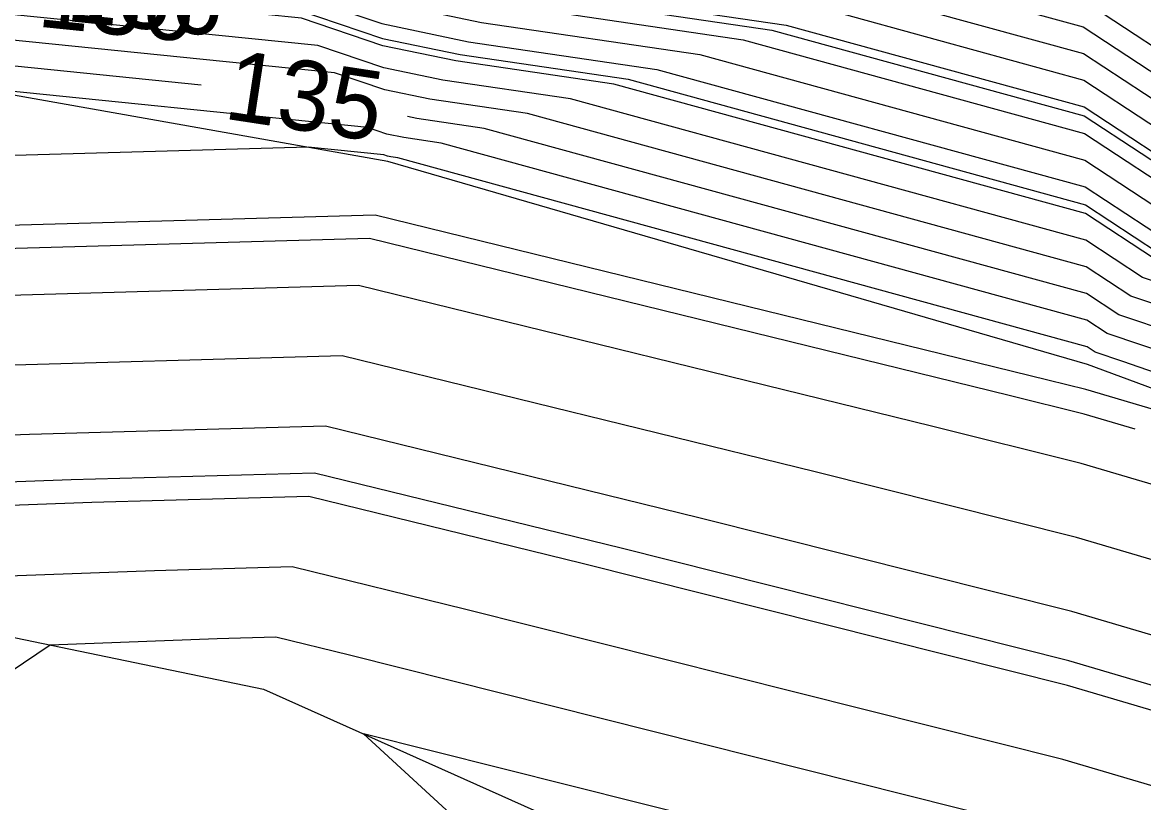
# Model space of a CAD drawing. Extents: x 2354170 to 2357230, y 866100 to 868290.
# Drawn here: x 2356119.68 to 2356151.75, y 866914.88 to 866937.19 of the extents above; entities that cross this region are included whole.
import ezdxf

# ---------------------------------------------------------------- set-up
doc = ezdxf.new("R2010")
doc.units = 0
for name, color, linetype in [('Default', 7, 'Continuous'), ('DTM Contours Major', 7, 'Continuous'), ('DTM Contours Major Text', 7, 'Continuous'), ('DTM Contours Minor', 7, 'Continuous'), ('DTM Contours Minor Text', 7, 'Continuous'), ('PH Exist DTM Breakline', 7, 'Continuous')]:
    doc.layers.add(name, color=color, linetype=linetype)

msp = doc.modelspace()

# ---------------------------------------------------------------- linework, layer by layer
at = {"layer": 'Default'}
for points in [[(2356115.432, 866944.426), (2356123.879, 866943.567), (2356129.77, 866941.58), (2356135.037, 866940.485), (2356146.462, 866938.805), (2356150.012, 866937.831), (2356154.776, 866934.699), (2356171.111, 866929.235), (2356178.124, 866926.803), (2356194.592, 866919.759), (2356199.3, 866917.633), (2356201.691, 866916.697), (2356219.091, 866909.354)], [(2356102.953, 866941.95), (2356109.63, 866943.213), (2356114.879, 866943.748), (2356124.351, 866942.785), (2356129.797, 866940.948), (2356134.667, 866939.936), (2356145.228, 866938.383), (2356150.021, 866937.068), (2356154.437, 866934.165), (2356169.576, 866929.101), (2356177.802, 866926.248), (2356193.132, 866919.691), (2356198.065, 866917.463)], [(2356114.327, 866943.071), (2356124.824, 866942.003), (2356129.825, 866940.317), (2356134.296, 866939.387), (2356143.994, 866937.961), (2356150.03, 866936.304), (2356154.097, 866933.631), (2356168.041, 866928.967), (2356177.48, 866925.694), (2356191.672, 866919.623), (2356198.928, 866916.347), (2356202.614, 866914.903), (2356217.876, 866908.462)], [(2356113.774, 866942.393), (2356125.296, 866941.221), (2356129.852, 866939.685), (2356133.926, 866938.838), (2356142.76, 866937.539), (2356150.04, 866935.541), (2356153.758, 866933.097), (2356166.506, 866928.833), (2356177.158, 866925.139), (2356190.212, 866919.556), (2356198.743, 866915.703), (2356203.076, 866914.006), (2356217.269, 866908.017)], [(2356105.784, 866940.63), (2356109.532, 866941.339), (2356113.222, 866941.715), (2356125.769, 866940.439), (2356129.88, 866939.053), (2356133.555, 866938.289), (2356141.526, 866937.117), (2356150.049, 866934.778), (2356153.418, 866932.563), (2356164.97, 866928.699), (2356176.836, 866924.584), (2356188.751, 866919.488), (2356198.557, 866915.06), (2356200.78, 866914.189)], [(2356112.67, 866941.038), (2356126.242, 866939.657), (2356129.907, 866938.421), (2356133.184, 866937.74), (2356140.292, 866936.694), (2356150.058, 866934.015), (2356153.079, 866932.029), (2356163.435, 866928.565), (2356176.514, 866924.03), (2356187.291, 866919.42), (2356198.371, 866914.416), (2356203.999, 866912.213), (2356216.054, 866907.125)], [(2356112.117, 866940.36), (2356126.714, 866938.875), (2356129.934, 866937.789), (2356132.814, 866937.191), (2356139.059, 866936.272), (2356150.068, 866933.252), (2356152.74, 866931.495), (2356161.9, 866928.431), (2356176.192, 866923.475), (2356185.831, 866919.352), (2356198.185, 866913.773), (2356204.461, 866911.316), (2356215.446, 866906.68)], [(2356111.565, 866939.682), (2356127.187, 866938.093), (2356129.962, 866937.158), (2356132.443, 866936.642), (2356137.825, 866935.85), (2356150.077, 866932.488), (2356152.4, 866930.961), (2356160.365, 866928.297), (2356175.87, 866922.92), (2356184.371, 866919.284), (2356198, 866913.13), (2356204.923, 866910.419), (2356214.839, 866906.234)], [(2356221.965, 866901.143), (2356213.623, 866905.343), (2356205.846, 866908.625), (2356197.628, 866911.843), (2356181.45, 866919.148), (2356175.226, 866921.811), (2356157.295, 866928.029), (2356151.721, 866929.893), (2356150.096, 866930.962), (2356135.357, 866935.006), (2356131.702, 866935.544), (2356130.017, 866935.894), (2356128.132, 866936.53), (2356110.46, 866938.327)], [(2356222.154, 866900.297), (2356213.016, 866904.897), (2356206.308, 866907.728), (2356197.443, 866911.199), (2356179.99, 866919.081), (2356174.904, 866921.256), (2356155.76, 866927.895), (2356151.382, 866929.359), (2356150.105, 866930.199), (2356134.123, 866934.584), (2356131.331, 866934.995), (2356130.044, 866935.262), (2356128.605, 866935.748), (2356109.907, 866937.649)], [(2356218.954, 866903.411), (2356214.231, 866905.788), (2356205.384, 866909.522), (2356197.814, 866912.486), (2356182.91, 866919.216), (2356175.548, 866922.366), (2356158.83, 866928.163), (2356152.061, 866930.427), (2356150.086, 866931.725), (2356136.591, 866935.428), (2356132.072, 866936.093), (2356129.989, 866936.526), (2356127.659, 866937.312), (2356125.394, 866937.542)], [(2356124.789, 866935.402), (2356109.355, 866936.972), (2356109.305, 866936.967), (2356108.192, 866936.756), (2356097.379, 866933.524), (2356095.993, 866933.664), (2356087.115, 866928.755), (2356085.102, 866928.104), (2356082.848, 866927.193), (2356078.384, 866923.262), (2356072.732, 866919.783), (2356067.959, 866916.853), (2356059.35, 866912.043), (2356056.329, 866910.05), (2356049.504, 866906.179), (2356046.235, 866903.897), (2356036.507, 866898.59), (2356035.361, 866897.873)], [(2356222.532, 866898.603), (2356211.801, 866904.006), (2356207.231, 866905.934), (2356197.071, 866909.913), (2356177.07, 866918.945), (2356174.26, 866920.147), (2356152.69, 866927.627), (2356150.703, 866928.291), (2356150.124, 866928.672), (2356131.655, 866933.74), (2356130.59, 866933.897), (2356130.099, 866933.999), (2356129.55, 866934.184), (2356118.109, 866935.348)], [(2356223.805, 866898.782), (2356222.343, 866899.45), (2356212.408, 866904.452), (2356206.769, 866906.831), (2356197.257, 866910.556), (2356178.53, 866919.013), (2356174.582, 866920.702), (2356154.225, 866927.761), (2356151.043, 866928.825), (2356150.114, 866929.435), (2356132.889, 866934.162), (2356130.961, 866934.446), (2356130.698, 866934.5)], [(2356222.721, 866897.757), (2356211.193, 866903.56), (2356207.693, 866905.038), (2356196.886, 866909.269), (2356175.609, 866918.877), (2356173.938, 866919.592), (2356151.154, 866927.493), (2356150.364, 866927.757), (2356150.133, 866927.909), (2356130.421, 866933.318), (2356130.219, 866933.348), (2356130.126, 866933.367), (2356130.022, 866933.402), (2356127.855, 866933.622), (2356112.712, 866933.197)], [(2356182.81, 866914.898), (2356174.149, 866918.809), (2356173.616, 866919.037), (2356159.924, 866923.785), (2356150.095, 866926.688), (2356149.011, 866926.96), (2356129.77, 866931.677), (2356114.503, 866931.249), (2356107.861, 866931.005), (2356100.864, 866928.914), (2356095.494, 866929.456), (2356090.996, 866926.968), (2356086.862, 866925.634), (2356086.728, 866925.579)], [(2356223.099, 866896.063), (2356209.978, 866902.669), (2356208.616, 866903.244), (2356199.537, 866906.799), (2356196.837, 866907.319), (2356195.746, 866907.712), (2356173.617, 866917.492), (2356171.897, 866918.096), (2356149.963, 866924.572), (2356145.682, 866925.648), (2356129.296, 866929.665), (2356116.295, 866929.3)], [(2356223.288, 866895.217), (2356209.371, 866902.223), (2356209.078, 866902.347), (2356207.127, 866903.111), (2356197.481, 866904.969), (2356193.586, 866906.374), (2356173.903, 866915.072), (2356168.947, 866916.812), (2356149.831, 866922.456), (2356142.353, 866924.336), (2356128.822, 866927.653), (2356118.086, 866927.352)], [(2356223.282, 866894.285), (2356209.229, 866900.404), (2356208.743, 866900.574), (2356198.125, 866902.619), (2356191.425, 866905.035), (2356174.19, 866912.652), (2356165.996, 866915.529), (2356149.7, 866920.341), (2356139.023, 866923.024), (2356128.348, 866925.641), (2356119.878, 866925.403), (2356106.373, 866924.908)], [(2356182.813, 866906.547), (2356174.476, 866910.232), (2356163.046, 866914.246), (2356149.568, 866918.225), (2356135.694, 866921.712), (2356127.874, 866923.629), (2356121.669, 866923.455), (2356105.877, 866922.876), (2356105.511, 866922.766), (2356103.674, 866922.952), (2356096.253, 866921.29), (2356093.8, 866921.557), (2356088.981, 866920.001), (2356086.334, 866918.619)], [(2356220.074, 866891.035), (2356209.296, 866895.728), (2356207.475, 866896.367), (2356199.414, 866897.92), (2356187.103, 866902.358), (2356174.762, 866907.812), (2356160.095, 866912.963), (2356149.437, 866916.11), (2356132.364, 866920.4), (2356127.4, 866921.617), (2356123.461, 866921.506), (2356112.204, 866921.094)], [(2356218.471, 866889.41), (2356209.329, 866893.39), (2356206.84, 866894.263), (2356200.058, 866895.57), (2356184.942, 866901.019), (2356175.049, 866905.392), (2356157.145, 866911.679), (2356149.305, 866913.994), (2356129.035, 866919.088), (2356126.926, 866919.605), (2356125.252, 866919.558), (2356120.47, 866919.382), (2356109.351, 866911.875)], [(2356196.581, 866894.706), (2356182.782, 866899.681), (2356175.335, 866902.971), (2356154.194, 866910.396), (2356149.173, 866911.879), (2356129.436, 866916.838), (2356143.893, 866903.545), (2356149.396, 866900.198), (2356151.607, 866898.002)]]:
    msp.add_lwpolyline(points, dxfattribs=at)
at = {"layer": 'DTM Contours Major'}
for points in [[(2356124.789, 866935.402), (2356109.355, 866936.972), (2356109.305, 866936.967), (2356108.192, 866936.756), (2356097.379, 866933.524), (2356095.993, 866933.664), (2356087.115, 866928.755), (2356085.102, 866928.104), (2356082.848, 866927.193), (2356078.384, 866923.262), (2356072.732, 866919.783), (2356067.959, 866916.853), (2356059.35, 866912.043), (2356056.329, 866910.05), (2356049.504, 866906.179), (2356046.235, 866903.897), (2356036.507, 866898.59), (2356035.361, 866897.873)], [(2356223.805, 866898.782), (2356222.343, 866899.45), (2356212.408, 866904.452), (2356206.769, 866906.831), (2356197.257, 866910.556), (2356178.53, 866919.013), (2356174.582, 866920.702), (2356154.225, 866927.761), (2356151.043, 866928.825), (2356150.114, 866929.435), (2356132.889, 866934.162), (2356130.961, 866934.446), (2356130.698, 866934.5)]]:
    msp.add_lwpolyline(points, dxfattribs=at)
at = {"layer": 'DTM Contours Minor'}
for points in [[(2356091.547, 866938.381), (2356094.335, 866939.682), (2356096.191, 866940.368), (2356102.405, 866941.847), (2356109.63, 866943.213), (2356114.879, 866943.748), (2356124.351, 866942.785), (2356129.797, 866940.948), (2356134.667, 866939.936), (2356145.228, 866938.383), (2356150.021, 866937.068), (2356154.437, 866934.165), (2356169.576, 866929.101), (2356177.802, 866926.248), (2356193.132, 866919.691), (2356199.114, 866916.99), (2356202.152, 866915.8), (2356218.484, 866908.908)], [(2356094.451, 866937.723), (2356095.017, 866937.987), (2356096.182, 866938.418), (2356100.083, 866939.346), (2356109.522, 866941.131), (2356113.038, 866941.489), (2356125.927, 866940.179), (2356129.889, 866938.842), (2356133.431, 866938.106), (2356141.115, 866936.976), (2356150.052, 866934.524), (2356153.305, 866932.385), (2356164.459, 866928.654), (2356176.728, 866924.399), (2356188.265, 866919.465), (2356198.495, 866914.845), (2356203.691, 866912.811), (2356216.459, 866907.422)], [(2356126.218, 866937.703), (2356127.502, 866937.572), (2356129.98, 866936.736), (2356132.196, 866936.276), (2356137.002, 866935.569), (2356150.083, 866931.979), (2356152.174, 866930.605), (2356159.342, 866928.208), (2356175.655, 866922.551), (2356183.397, 866919.239), (2356197.876, 866912.701), (2356205.23, 866909.821), (2356214.433, 866905.937), (2356221.713, 866902.272), (2356232.307, 866897.432), (2356244.499, 866891.891), (2356256.526, 866886.857), (2356259.486, 866885.517), (2356275.045, 866879.379), (2356280.695, 866876.778), (2356296.963, 866869.267), (2356301.848, 866867.118), (2356310.713, 866862.053)], [(2356151.502, 866925.554), (2356150.051, 866925.982), (2356147.902, 866926.522), (2356129.612, 866931.007), (2356115.101, 866930.599), (2356107.696, 866930.328), (2356101.251, 866928.401), (2356095.439, 866928.988), (2356091.427, 866926.77), (2356087.058, 866925.359), (2356082.166, 866923.381), (2356080.291, 866921.73), (2356073.356, 866917.462), (2356070.638, 866915.793), (2356059.137, 866909.367), (2356057.466, 866908.265), (2356049.418, 866903.7), (2356047.678, 866902.486), (2356035.704, 866895.954), (2356032.621, 866894.024)], [(2356222.213, 866893.202), (2356209.251, 866898.845), (2356208.321, 866899.171), (2356198.555, 866901.053), (2356189.984, 866904.143), (2356174.381, 866911.038), (2356164.029, 866914.674), (2356149.612, 866918.931), (2356136.804, 866922.149), (2356128.032, 866924.3), (2356121.072, 866924.104), (2356106.043, 866923.553)], [(2356262.67, 866867.795), (2356255.602, 866871.739), (2356249.978, 866873.803), (2356239.609, 866878.277), (2356223.016, 866884.519), (2356216.747, 866887.264), (2356216.867, 866887.785), (2356209.363, 866891.052), (2356206.206, 866892.16), (2356200.702, 866893.22), (2356182.782, 866899.681), (2356175.335, 866902.971), (2356154.194, 866910.396), (2356149.173, 866911.879), (2356129.436, 866916.838), (2356143.893, 866903.545), (2356149.396, 866900.198), (2356159.654, 866890.009), (2356159.985, 866889.801), (2356160.355, 866889.64), (2356172.485, 866886.276), (2356175.761, 866886.288)]]:
    msp.add_lwpolyline(points, dxfattribs=at)
at = {"layer": 'PH Exist DTM Breakline'}
for points in [[(2356223.456, 866894.462), (2356209.204, 866902.101), (2356196.586, 866908.233), (2356173.465, 866918.777), (2356150.139, 866927.404), (2356130.133, 866933.219), (2356109.301, 866936.907), (2356096.166, 866935.128), (2356083.43, 866930.451)], [(2355960.407, 866838.306), (2355986.692, 866856.201), (2356017.125, 866877.647), (2356034.802, 866892.991), (2356049.32, 866900.88), (2356058.873, 866906.056), (2356074.182, 866914.39), (2356081.673, 866920.619), (2356088.671, 866923.096), (2356094.982, 866925.134), (2356105.768, 866922.426), (2356126.575, 866918.118), (2356148.939, 866908.11), (2356209.516, 866880.335)]]:
    msp.add_lwpolyline(points, dxfattribs=at)

# ---------------------------------------------------------------- texts
at = {"layer": 'Default'}
for s, rotation, p in [('136', 354.1922, (2356120.076, 866937.078)), ('135', 351.3238, (2356125.404, 866934.448))]:
    msp.add_text(s, height=2, rotation=rotation, dxfattribs=at).set_placement(p)
at = {"layer": 'DTM Contours Major Text'}
msp.add_text('135', height=2, rotation=351.3238, dxfattribs=at).set_placement((2356125.404, 866934.448))
at = {"layer": 'DTM Contours Minor Text'}
msp.add_text('136', height=2, rotation=354.1922, dxfattribs=at).set_placement((2356120.9, 866937.239))

doc.saveas('drawing.dxf')
